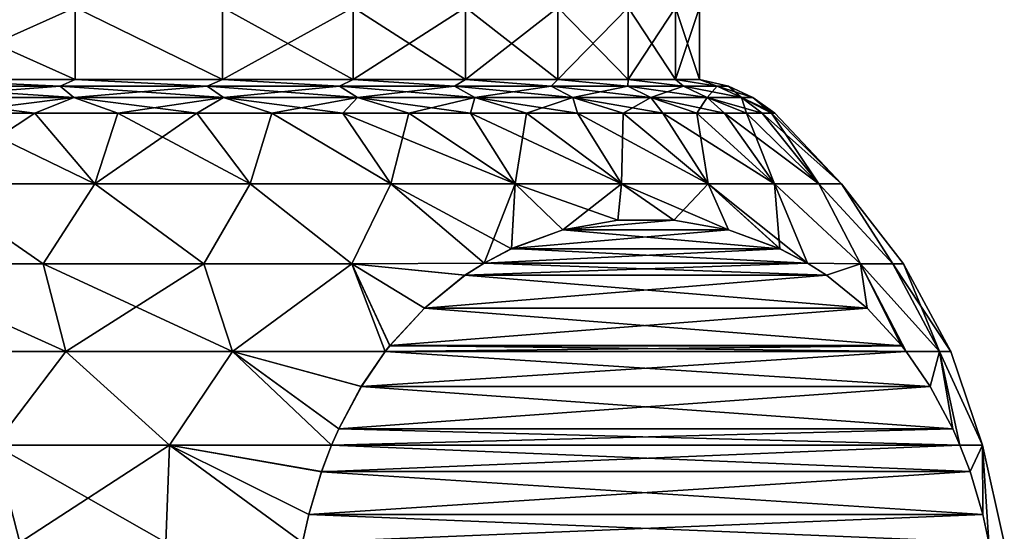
# Model space of a CAD drawing. Header units: metres. Extents: x -92 to 264, y -100 to 50.
# Tile 287 of 656: x 65.95 to 72.94, y 14.78 to 18.41. Entities that reach past the tile are written whole.
import ezdxf

# ---------------------------------------------------------------- set-up
doc = ezdxf.new("R2010")
doc.units = ezdxf.units.M
doc.layers.add('solid_21062050_01', color=7, linetype='CONTINUOUS')

msp = doc.modelspace()

# ---------------------------------------------------------------- linework, layer by layer
at = {"layer": 'solid_21062050_01'}
for points in [[(65.200417, 17.988836, -9.459522), (65.200386, 18.5, -9.459537), (66.345016, 18.5, -8.733138)], [(66.345001, 17.988836, 8.733146), (66.345016, 18.5, 8.733138), (65.200386, 18.5, 9.459537)], [(65.200417, 17.988836, 9.459522), (66.345001, 17.988836, 8.733146), (65.200386, 18.5, 9.459537)], [(66.345001, 17.988836, -8.733146), (65.200417, 17.988836, -9.459522), (66.345016, 18.5, -8.733138)], [(67.389526, 17.988836, -7.869043), (66.345001, 17.988836, -8.733146), (66.345016, 18.5, -8.733138)], [(66.345001, 17.988836, 8.733146), (67.389526, 17.988836, 7.869043), (66.345016, 18.5, 8.733138)], [(67.389526, 17.988836, -7.869043), (66.345016, 18.5, -8.733138), (67.389618, 18.5, -7.86892)], [(67.389526, 17.988836, 7.869043), (67.389618, 18.5, 7.86892), (66.345016, 18.5, 8.733138)], [(67.389526, 17.988836, -7.869043), (67.389618, 18.5, -7.86892), (68.317345, 18.5, -6.881029)], [(68.317505, 17.988836, -6.88084), (67.389526, 17.988836, -7.869043), (68.317345, 18.5, -6.881029)], [(67.389526, 17.988836, 7.869043), (68.317505, 17.988836, 6.88084), (67.389618, 18.5, 7.86892)], [(68.317505, 17.988836, 6.88084), (68.317345, 18.5, 6.881029), (67.389618, 18.5, 7.86892)], [(68.317505, 17.988836, -6.88084), (68.317345, 18.5, -6.881029), (69.114334, 18.5, -5.784099)], [(69.114319, 17.988836, 5.784122), (69.114334, 18.5, 5.784099), (68.317345, 18.5, 6.881029)], [(68.317505, 17.988836, 6.88084), (69.114319, 17.988836, 5.784122), (68.317345, 18.5, 6.881029)], [(69.114319, 17.988836, -5.784122), (68.317505, 17.988836, -6.88084), (69.114334, 18.5, -5.784099)], [(69.114319, 17.988836, -5.784122), (69.114334, 18.5, -5.784099), (69.767487, 18.5, -4.59599)], [(69.767395, 17.988836, -4.596186), (69.114319, 17.988836, -5.784122), (69.767487, 18.5, -4.59599)], [(69.114319, 17.988836, 5.784122), (69.767395, 17.988836, 4.596186), (69.114334, 18.5, 5.784099)], [(69.767395, 17.988836, 4.596186), (69.767487, 18.5, 4.59599), (69.114334, 18.5, 5.784099)], [(69.767395, 17.988836, -4.596186), (69.767487, 18.5, -4.59599), (70.26638, 18.5, -3.335841)], [(70.266426, 17.988836, -3.335765), (69.767395, 17.988836, -4.596186), (70.26638, 18.5, -3.335841)], [(69.767395, 17.988836, 4.596186), (70.266426, 17.988836, 3.335765), (69.767487, 18.5, 4.59599)], [(70.266426, 17.988836, 3.335765), (70.26638, 18.5, 3.335841), (69.767487, 18.5, 4.59599)], [(70.266426, 17.988836, -3.335765), (70.26638, 18.5, -3.335841), (70.603569, 18.5, -2.022667)], [(70.603554, 17.988836, 2.022737), (70.603569, 18.5, 2.022667), (70.26638, 18.5, 3.335841)], [(70.266426, 17.988836, 3.335765), (70.603554, 17.988836, 2.022737), (70.26638, 18.5, 3.335841)], [(70.603554, 17.988836, -2.022737), (70.266426, 17.988836, -3.335765), (70.603569, 18.5, -2.022667)], [(70.603554, 17.988836, -2.022737), (70.603569, 18.5, -2.022667), (70.773453, 18.5, -0.677865)], [(70.77346, 17.988836, -0.677809), (70.603554, 17.988836, -2.022737), (70.773453, 18.5, -0.677865)], [(70.603554, 17.988836, 2.022737), (70.77346, 17.988836, 0.677809), (70.603569, 18.5, 2.022667)], [(70.77346, 17.988836, 0.677809), (70.773453, 18.5, 0.677865), (70.603569, 18.5, 2.022667)], [(70.77346, 17.988836, -0.677809), (70.773453, 18.5, -0.677865), (70.773453, 18.5, 0.677865)], [(70.77346, 17.988836, 0.677809), (70.77346, 17.988836, -0.677809), (70.773453, 18.5, 0.677865)], [(66.237152, 17.94261, -9.036072), (65.102493, 17.94261, -9.721993), (65.200417, 17.988836, -9.459522)], [(65.102493, 17.94261, 9.721993), (66.237152, 17.94261, 9.036072), (65.200417, 17.988836, 9.459522)], [(66.237152, 17.94261, -9.036072), (65.200417, 17.988836, -9.459522), (66.345001, 17.988836, -8.733146)], [(66.237152, 17.94261, 9.036072), (66.345001, 17.988836, 8.733146), (65.200417, 17.988836, 9.459522)], [(67.280853, 17.94261, -8.218383), (66.237152, 17.94261, -9.036072), (66.345001, 17.988836, -8.733146)], [(66.237152, 17.94261, 9.036072), (67.280853, 17.94261, 8.218383), (66.345001, 17.988836, 8.733146)], [(67.280853, 17.94261, -8.218383), (66.345001, 17.988836, -8.733146), (67.389526, 17.988836, -7.869043)], [(67.280853, 17.94261, 8.218383), (67.389526, 17.988836, 7.869043), (66.345001, 17.988836, 8.733146)], [(68.218384, 17.94261, -7.280852), (67.280853, 17.94261, -8.218383), (67.389526, 17.988836, -7.869043)], [(67.280853, 17.94261, 8.218383), (68.218384, 17.94261, 7.280852), (67.389526, 17.988836, 7.869043)], [(68.218384, 17.94261, -7.280852), (67.389526, 17.988836, -7.869043), (68.317505, 17.988836, -6.88084)], [(68.218384, 17.94261, 7.280852), (68.317505, 17.988836, 6.88084), (67.389526, 17.988836, 7.869043)], [(69.036072, 17.94261, -6.23715), (68.218384, 17.94261, -7.280852), (68.317505, 17.988836, -6.88084)], [(68.218384, 17.94261, 7.280852), (69.036072, 17.94261, 6.23715), (68.317505, 17.988836, 6.88084)], [(69.036072, 17.94261, -6.23715), (68.317505, 17.988836, -6.88084), (69.114319, 17.988836, -5.784122)], [(69.036072, 17.94261, 6.23715), (69.114319, 17.988836, 5.784122), (68.317505, 17.988836, 6.88084)], [(69.721992, 17.94261, -5.102496), (69.036072, 17.94261, -6.23715), (69.114319, 17.988836, -5.784122)], [(69.036072, 17.94261, 6.23715), (69.721992, 17.94261, 5.102496), (69.114319, 17.988836, 5.784122)], [(69.721992, 17.94261, -5.102496), (69.114319, 17.988836, -5.784122), (69.767395, 17.988836, -4.596186)], [(69.721992, 17.94261, 5.102496), (69.767395, 17.988836, 4.596186), (69.114319, 17.988836, 5.784122)], [(70.266144, 17.94261, -3.893436), (69.721992, 17.94261, -5.102496), (69.767395, 17.988836, -4.596186)], [(69.721992, 17.94261, 5.102496), (70.266144, 17.94261, 3.893436), (69.767395, 17.988836, 4.596186)], [(70.266144, 17.94261, -3.893436), (69.767395, 17.988836, -4.596186), (70.266426, 17.988836, -3.335765)], [(70.266144, 17.94261, 3.893436), (70.266426, 17.988836, 3.335765), (69.767395, 17.988836, 4.596186)], [(70.660599, 17.94261, -2.627601), (70.266144, 17.94261, -3.893436), (70.266426, 17.988836, -3.335765)], [(70.266144, 17.94261, 3.893436), (70.660599, 17.94261, 2.627601), (70.266426, 17.988836, 3.335765)], [(70.660599, 17.94261, -2.627601), (70.266426, 17.988836, -3.335765), (70.603554, 17.988836, -2.022737)], [(70.660599, 17.94261, 2.627601), (70.603554, 17.988836, 2.022737), (70.266426, 17.988836, 3.335765)], [(70.89959, 17.94261, -1.32345), (70.603554, 17.988836, -2.022737), (70.77346, 17.988836, -0.677809)], [(70.89959, 17.94261, -1.32345), (70.660599, 17.94261, -2.627601), (70.603554, 17.988836, -2.022737)], [(70.89959, 17.94261, 1.32345), (70.77346, 17.988836, 0.677809), (70.603554, 17.988836, 2.022737)], [(70.660599, 17.94261, 2.627601), (70.89959, 17.94261, 1.32345), (70.603554, 17.988836, 2.022737)], [(70.979645, 17.94261), (70.77346, 17.988836, -0.677809), (70.77346, 17.988836, 0.677809)], [(70.979645, 17.94261), (70.89959, 17.94261, -1.32345), (70.77346, 17.988836, -0.677809)], [(70.89959, 17.94261, 1.32345), (70.979645, 17.94261), (70.77346, 17.988836, 0.677809)], [(65.18293, 17.861958, -9.875254), (65.102493, 17.94261, -9.721993), (66.237152, 17.94261, -9.036072)], [(66.335472, 17.861958, 9.178519), (66.237152, 17.94261, 9.036072), (65.102493, 17.94261, 9.721993)], [(66.335472, 17.861958, 9.178519), (65.102493, 17.94261, 9.721993), (65.18293, 17.861958, 9.875254)], [(65.18293, 17.861958, -9.875254), (66.237152, 17.94261, -9.036072), (66.335472, 17.861958, -9.178519)], [(66.335472, 17.861958, -9.178519), (66.237152, 17.94261, -9.036072), (67.280853, 17.94261, -8.218383)], [(67.39563, 17.861958, 8.34794), (67.280853, 17.94261, 8.218383), (66.237152, 17.94261, 9.036072)], [(67.39563, 17.861958, 8.34794), (66.237152, 17.94261, 9.036072), (66.335472, 17.861958, 9.178519)], [(66.335472, 17.861958, -9.178519), (67.280853, 17.94261, -8.218383), (67.39563, 17.861958, -8.34794)], [(67.39563, 17.861958, -8.34794), (67.280853, 17.94261, -8.218383), (68.218384, 17.94261, -7.280852)], [(68.347939, 17.861958, 7.395629), (68.218384, 17.94261, 7.280852), (67.280853, 17.94261, 8.218383)], [(68.347939, 17.861958, 7.395629), (67.280853, 17.94261, 8.218383), (67.39563, 17.861958, 8.34794)], [(67.39563, 17.861958, -8.34794), (68.218384, 17.94261, -7.280852), (68.347939, 17.861958, -7.395629)], [(68.347939, 17.861958, -7.395629), (68.218384, 17.94261, -7.280852), (69.036072, 17.94261, -6.23715)], [(69.17852, 17.861958, 6.335474), (69.036072, 17.94261, 6.23715), (68.218384, 17.94261, 7.280852)], [(69.17852, 17.861958, 6.335474), (68.218384, 17.94261, 7.280852), (68.347939, 17.861958, 7.395629)], [(68.347939, 17.861958, -7.395629), (69.036072, 17.94261, -6.23715), (69.17852, 17.861958, -6.335474)], [(69.17852, 17.861958, -6.335474), (69.036072, 17.94261, -6.23715), (69.721992, 17.94261, -5.102496)], [(69.875252, 17.861958, 5.182933), (69.721992, 17.94261, 5.102496), (69.036072, 17.94261, 6.23715)], [(69.875252, 17.861958, 5.182933), (69.036072, 17.94261, 6.23715), (69.17852, 17.861958, 6.335474)], [(69.17852, 17.861958, -6.335474), (69.721992, 17.94261, -5.102496), (69.875252, 17.861958, -5.182933)], [(69.875252, 17.861958, -5.182933), (69.721992, 17.94261, -5.102496), (70.266144, 17.94261, -3.893436)], [(70.427986, 17.861958, 3.954813), (70.266144, 17.94261, 3.893436), (69.721992, 17.94261, 5.102496)], [(70.427986, 17.861958, 3.954813), (69.721992, 17.94261, 5.102496), (69.875252, 17.861958, 5.182933)], [(69.875252, 17.861958, -5.182933), (70.266144, 17.94261, -3.893436), (70.427986, 17.861958, -3.954813)], [(70.427986, 17.861958, -3.954813), (70.266144, 17.94261, -3.893436), (70.660599, 17.94261, -2.627601)], [(70.828651, 17.861958, 2.669024), (70.660599, 17.94261, 2.627601), (70.266144, 17.94261, 3.893436)], [(70.828651, 17.861958, 2.669024), (70.266144, 17.94261, 3.893436), (70.427986, 17.861958, 3.954813)], [(70.427986, 17.861958, -3.954813), (70.660599, 17.94261, -2.627601), (70.828651, 17.861958, -2.669024)], [(70.828651, 17.861958, -2.669024), (70.660599, 17.94261, -2.627601), (70.89959, 17.94261, -1.32345)], [(71.071419, 17.861958, 1.344313), (70.89959, 17.94261, 1.32345), (70.660599, 17.94261, 2.627601)], [(71.071419, 17.861958, 1.344313), (70.660599, 17.94261, 2.627601), (70.828651, 17.861958, 2.669024)], [(70.828651, 17.861958, -2.669024), (70.89959, 17.94261, -1.32345), (71.071419, 17.861958, -1.344313)], [(71.071419, 17.861958, -1.344313), (70.89959, 17.94261, -1.32345), (70.979645, 17.94261)], [(71.152733, 17.861958), (70.979645, 17.94261), (70.89959, 17.94261, 1.32345)], [(71.152733, 17.861958), (70.89959, 17.94261, 1.32345), (71.071419, 17.861958, 1.344313)], [(71.071419, 17.861958, -1.344313), (70.979645, 17.94261), (71.152733, 17.861958)], [(65.18293, 17.861958, 9.875254), (65.447273, 17.75, 9.908567), (66.058693, 17.75, 9.546978)], [(66.335472, 17.861958, 9.178519), (65.18293, 17.861958, 9.875254), (66.058693, 17.75, 9.546978)], [(65.18293, 17.861958, -9.875254), (66.335472, 17.861958, -9.178519), (65.447273, 17.75, -9.908567)], [(66.335472, 17.861958, -9.178519), (66.058693, 17.75, -9.546978), (65.447273, 17.75, -9.908567)], [(66.335472, 17.861958, 9.178519), (66.058693, 17.75, 9.546978), (66.646194, 17.75, 9.147709)], [(66.335472, 17.861958, -9.178519), (66.646194, 17.75, -9.147709), (66.058693, 17.75, -9.546978)], [(66.335472, 17.861958, 9.178519), (66.646194, 17.75, 9.147709), (67.207474, 17.75, 8.712337)], [(67.39563, 17.861958, 8.34794), (66.335472, 17.861958, 9.178519), (67.207474, 17.75, 8.712337)], [(66.335472, 17.861958, -9.178519), (67.39563, 17.861958, -8.34794), (66.646194, 17.75, -9.147709)], [(67.39563, 17.861958, -8.34794), (67.207474, 17.75, -8.712337), (66.646194, 17.75, -9.147709)], [(67.39563, 17.861958, 8.34794), (67.207474, 17.75, 8.712337), (67.740311, 17.75, 8.242581)], [(67.39563, 17.861958, -8.34794), (67.740311, 17.75, -8.242581), (67.207474, 17.75, -8.712337)], [(67.39563, 17.861958, 8.34794), (67.740311, 17.75, 8.242581), (68.242592, 17.75, 7.740296)], [(68.347939, 17.861958, 7.395629), (67.39563, 17.861958, 8.34794), (68.242592, 17.75, 7.740296)], [(67.39563, 17.861958, -8.34794), (68.347939, 17.861958, -7.395629), (67.740311, 17.75, -8.242581)], [(68.347939, 17.861958, -7.395629), (68.242592, 17.75, -7.740296), (67.740311, 17.75, -8.242581)], [(68.347939, 17.861958, 7.395629), (68.242592, 17.75, 7.740296), (68.712349, 17.75, 7.207465)], [(68.347939, 17.861958, -7.395629), (68.712349, 17.75, -7.207465), (68.242592, 17.75, -7.740296)], [(68.347939, 17.861958, 7.395629), (68.712349, 17.75, 7.207465), (69.147713, 17.75, 6.646191)], [(69.17852, 17.861958, 6.335474), (68.347939, 17.861958, 7.395629), (69.147713, 17.75, 6.646191)], [(68.347939, 17.861958, -7.395629), (69.17852, 17.861958, -6.335474), (68.712349, 17.75, -7.207465)], [(69.17852, 17.861958, -6.335474), (69.147713, 17.75, -6.646191), (68.712349, 17.75, -7.207465)], [(69.17852, 17.861958, 6.335474), (69.147713, 17.75, 6.646191), (69.546982, 17.75, 6.058689)], [(69.17852, 17.861958, -6.335474), (69.546982, 17.75, -6.058689), (69.147713, 17.75, -6.646191)], [(69.17852, 17.861958, 6.335474), (69.546982, 17.75, 6.058689), (69.908569, 17.75, 5.447276)], [(69.875252, 17.861958, 5.182933), (69.17852, 17.861958, 6.335474), (69.908569, 17.75, 5.447276)], [(69.17852, 17.861958, -6.335474), (69.875252, 17.861958, -5.182933), (69.546982, 17.75, -6.058689)], [(69.875252, 17.861958, -5.182933), (69.908569, 17.75, -5.447276), (69.546982, 17.75, -6.058689)], [(69.875252, 17.861958, 5.182933), (69.908569, 17.75, 5.447276), (70.231049, 17.75, 4.814364)], [(69.875252, 17.861958, 5.182933), (70.231049, 17.75, 4.814364), (70.513161, 17.75, 4.162451)], [(70.427986, 17.861958, 3.954813), (69.875252, 17.861958, 5.182933), (70.513161, 17.75, 4.162451)], [(69.875252, 17.861958, -5.182933), (70.231049, 17.75, -4.814364), (69.908569, 17.75, -5.447276)], [(69.875252, 17.861958, -5.182933), (70.427986, 17.861958, -3.954813), (70.231049, 17.75, -4.814364)], [(70.427986, 17.861958, -3.954813), (70.513161, 17.75, -4.162451), (70.231049, 17.75, -4.814364)], [(70.427986, 17.861958, 3.954813), (70.513161, 17.75, 4.162451), (70.753777, 17.75, 3.494111)], [(70.427986, 17.861958, 3.954813), (70.753777, 17.75, 3.494111), (70.95195, 17.75, 2.811981)], [(70.828651, 17.861958, 2.669024), (70.427986, 17.861958, 3.954813), (70.95195, 17.75, 2.811981)], [(70.427986, 17.861958, -3.954813), (70.753777, 17.75, -3.494111), (70.513161, 17.75, -4.162451)], [(70.427986, 17.861958, -3.954813), (70.828651, 17.861958, -2.669024), (70.753777, 17.75, -3.494111)], [(70.828651, 17.861958, -2.669024), (70.95195, 17.75, -2.811981), (70.753777, 17.75, -3.494111)], [(70.828651, 17.861958, 2.669024), (70.95195, 17.75, 2.811981), (71.106911, 17.75, 2.118754)], [(70.828651, 17.861958, 2.669024), (71.106911, 17.75, 2.118754), (71.218025, 17.75, 1.417165)], [(71.071419, 17.861958, 1.344313), (70.828651, 17.861958, 2.669024), (71.218025, 17.75, 1.417165)], [(70.828651, 17.861958, -2.669024), (71.106911, 17.75, -2.118754), (70.95195, 17.75, -2.811981)], [(70.828651, 17.861958, -2.669024), (71.071419, 17.861958, -1.344313), (71.106911, 17.75, -2.118754)], [(71.071419, 17.861958, 1.344313), (71.218025, 17.75, 1.417165), (71.284874, 17.75, 0.709983)], [(71.071419, 17.861958, 1.344313), (71.284874, 17.75, 0.709983), (71.30719, 17.75, 0)], [(71.152733, 17.861958), (71.071419, 17.861958, 1.344313), (71.30719, 17.75, 0)], [(71.071419, 17.861958, -1.344313), (71.284874, 17.75, -0.709983), (71.218025, 17.75, -1.417165)], [(71.071419, 17.861958, -1.344313), (71.152733, 17.861958), (71.284874, 17.75, -0.709983)], [(71.071419, 17.861958, -1.344313), (71.218025, 17.75, -1.417165), (71.106911, 17.75, -2.118754)], [(71.152733, 17.861958), (71.30719, 17.75, 0), (71.284874, 17.75, -0.709983)], [(65.447273, 17.75, 9.908567), (65.29612, 17.248857, 10.545444), (66.484566, 17.248857, 9.859298)], [(66.058693, 17.75, -9.546978), (66.484566, 17.248857, -9.859298), (65.29612, 17.248857, -10.545444)], [(65.447273, 17.75, -9.908567), (66.058693, 17.75, -9.546978), (65.29612, 17.248857, -10.545444)], [(66.058693, 17.75, 9.546978), (65.447273, 17.75, 9.908567), (66.484566, 17.248857, 9.859298)], [(66.646194, 17.75, 9.147709), (66.058693, 17.75, 9.546978), (66.484566, 17.248857, 9.859298)], [(66.058693, 17.75, -9.546978), (66.646194, 17.75, -9.147709), (66.484566, 17.248857, -9.859298)], [(66.646194, 17.75, 9.147709), (66.484566, 17.248857, 9.859298), (67.585312, 17.248857, 9.039821)], [(67.207474, 17.75, -8.712337), (67.585312, 17.248857, -9.039821), (66.484566, 17.248857, -9.859298)], [(66.646194, 17.75, -9.147709), (67.207474, 17.75, -8.712337), (66.484566, 17.248857, -9.859298)], [(67.207474, 17.75, 8.712337), (66.646194, 17.75, 9.147709), (67.585312, 17.248857, 9.039821)], [(67.740311, 17.75, 8.242581), (67.207474, 17.75, 8.712337), (67.585312, 17.248857, 9.039821)], [(67.207474, 17.75, -8.712337), (67.740311, 17.75, -8.242581), (67.585312, 17.248857, -9.039821)], [(67.740311, 17.75, 8.242581), (67.585312, 17.248857, 9.039821), (68.583481, 17.248857, 8.098096)], [(67.740311, 17.75, -8.242581), (68.583481, 17.248857, -8.098096), (67.585312, 17.248857, -9.039821)], [(68.242592, 17.75, 7.740296), (67.740311, 17.75, 8.242581), (68.583481, 17.248857, 8.098096)], [(67.740311, 17.75, -8.242581), (68.242592, 17.75, -7.740296), (68.583481, 17.248857, -8.098096)], [(68.242592, 17.75, 7.740296), (68.583481, 17.248857, 8.098096), (69.465576, 17.248857, 7.046858)], [(68.712349, 17.75, 7.207465), (68.242592, 17.75, 7.740296), (69.465576, 17.248857, 7.046858)], [(68.242592, 17.75, -7.740296), (68.712349, 17.75, -7.207465), (68.583481, 17.248857, -8.098096)], [(68.712349, 17.75, -7.207465), (69.465576, 17.248857, -7.046858), (68.583481, 17.248857, -8.098096)], [(69.147713, 17.75, 6.646191), (68.712349, 17.75, 7.207465), (69.465576, 17.248857, 7.046858)], [(68.712349, 17.75, -7.207465), (69.147713, 17.75, -6.646191), (69.465576, 17.248857, -7.046858)], [(69.147713, 17.75, 6.646191), (69.465576, 17.248857, 7.046858), (70.219658, 17.248857, 5.900324)], [(69.546982, 17.75, 6.058689), (69.147713, 17.75, 6.646191), (70.219658, 17.248857, 5.900324)], [(69.147713, 17.75, -6.646191), (69.546982, 17.75, -6.058689), (69.465576, 17.248857, -7.046858)], [(69.546982, 17.75, -6.058689), (70.219658, 17.248857, -5.900324), (69.465576, 17.248857, -7.046858)], [(69.908569, 17.75, 5.447276), (69.546982, 17.75, 6.058689), (70.219658, 17.248857, 5.900324)], [(69.546982, 17.75, -6.058689), (69.908569, 17.75, -5.447276), (70.219658, 17.248857, -5.900324)], [(69.908569, 17.75, 5.447276), (70.219658, 17.248857, 5.900324), (70.835548, 17.248857, 4.673998)], [(70.231049, 17.75, 4.814364), (69.908569, 17.75, 5.447276), (70.835548, 17.248857, 4.673998)], [(69.908569, 17.75, -5.447276), (70.231049, 17.75, -4.814364), (70.219658, 17.248857, -5.900324)], [(70.231049, 17.75, -4.814364), (70.835548, 17.248857, -4.673998), (70.219658, 17.248857, -5.900324)], [(70.513161, 17.75, 4.162451), (70.231049, 17.75, 4.814364), (70.835548, 17.248857, 4.673998)], [(70.231049, 17.75, -4.814364), (70.513161, 17.75, -4.162451), (70.835548, 17.248857, -4.673998)], [(70.513161, 17.75, 4.162451), (70.835548, 17.248857, 4.673998), (71.304893, 17.248857, 3.384464)], [(70.753777, 17.75, 3.494111), (70.513161, 17.75, 4.162451), (71.304893, 17.248857, 3.384464)], [(70.513161, 17.75, -4.162451), (70.753777, 17.75, -3.494111), (70.835548, 17.248857, -4.673998)], [(70.95195, 17.75, 2.811981), (70.753777, 17.75, 3.494111), (71.304893, 17.248857, 3.384464)], [(70.753777, 17.75, -3.494111), (71.304893, 17.248857, -3.384464), (70.835548, 17.248857, -4.673998)], [(70.753777, 17.75, -3.494111), (70.95195, 17.75, -2.811981), (71.304893, 17.248857, -3.384464)], [(70.95195, 17.75, 2.811981), (71.304893, 17.248857, 3.384464), (71.621368, 17.248857, 2.049161)], [(71.106911, 17.75, 2.118754), (70.95195, 17.75, 2.811981), (71.621368, 17.248857, 2.049161)], [(70.95195, 17.75, -2.811981), (71.106911, 17.75, -2.118754), (71.304893, 17.248857, -3.384464)], [(71.218025, 17.75, 1.417165), (71.106911, 17.75, 2.118754), (71.621368, 17.248857, 2.049161)], [(71.106911, 17.75, -2.118754), (71.621368, 17.248857, -2.049161), (71.304893, 17.248857, -3.384464)], [(71.106911, 17.75, -2.118754), (71.218025, 17.75, -1.417165), (71.621368, 17.248857, -2.049161)], [(71.218025, 17.75, 1.417165), (71.621368, 17.248857, 2.049161), (71.780685, 17.248857, 0.686147)], [(71.284874, 17.75, 0.709983), (71.218025, 17.75, 1.417165), (71.780685, 17.248857, 0.686147)], [(71.218025, 17.75, -1.417165), (71.284874, 17.75, -0.709983), (71.621368, 17.248857, -2.049161)], [(71.30719, 17.75, 0), (71.284874, 17.75, 0.709983), (71.780685, 17.248857, 0.686147)], [(71.284874, 17.75, -0.709983), (71.780685, 17.248857, -0.686147), (71.621368, 17.248857, -2.049161)], [(71.284874, 17.75, -0.709983), (71.30719, 17.75, 0), (71.780685, 17.248857, -0.686147)], [(71.30719, 17.75, 0), (71.780685, 17.248857, 0.686147), (71.780685, 17.248857, -0.686147)], [(64.898987, 16.68045, 11.19589), (66.116226, 16.68045, 10.580162), (65.29612, 17.248857, 10.545444)], [(66.116211, 16.68045, -10.58017), (64.898994, 16.68045, -11.195886), (65.29612, 17.248857, -10.545444)], [(66.116226, 16.68045, 10.580162), (66.484566, 17.248857, 9.859298), (65.29612, 17.248857, 10.545444)], [(66.116211, 16.68045, -10.58017), (65.29612, 17.248857, -10.545444), (66.484566, 17.248857, -9.859298)], [(67.257225, 16.68045, -9.832635), (66.116211, 16.68045, -10.58017), (66.484566, 17.248857, -9.859298)], [(66.116226, 16.68045, 10.580162), (67.257256, 16.68045, 9.83261), (66.484566, 17.248857, 9.859298)], [(67.257256, 16.68045, 9.83261), (67.585312, 17.248857, 9.039821), (66.484566, 17.248857, 9.859298)], [(67.257225, 16.68045, -9.832635), (66.484566, 17.248857, -9.859298), (67.585312, 17.248857, -9.039821)], [(68.307823, 16.68045, -8.962597), (67.257225, 16.68045, -9.832635), (67.585312, 17.248857, -9.039821)], [(67.257256, 16.68045, 9.83261), (68.307869, 16.68045, 8.96255), (67.585312, 17.248857, 9.039821)], [(68.307869, 16.68045, 8.96255), (68.583481, 17.248857, 8.098096), (67.585312, 17.248857, 9.039821)], [(68.307823, 16.68045, -8.962597), (67.585312, 17.248857, -9.039821), (68.583481, 17.248857, -8.098096)], [(69.245117, 16.68589, -7.986993), (68.307823, 16.68045, -8.962597), (68.583481, 17.248857, -8.098096)], [(68.307869, 16.68045, 8.96255), (69.245071, 16.685863, 7.987066), (68.583481, 17.248857, 8.098096)], [(69.439217, 16.788128, 7.650795), (69.465576, 17.248857, 7.046858), (68.583481, 17.248857, 8.098096)], [(69.245071, 16.685863, 7.987066), (69.439217, 16.788128, 7.650795), (68.583481, 17.248857, 8.098096)], [(69.245117, 16.68589, -7.986993), (68.583481, 17.248857, -8.098096), (69.465576, 17.248857, -7.046858)], [(69.440521, 16.788742, -7.648531), (69.245117, 16.68589, -7.986993), (69.465576, 17.248857, -7.046858)], [(69.439217, 16.788128, 7.650795), (69.804138, 16.921741, 7.018739), (69.465576, 17.248857, 7.046858)], [(69.805138, 16.922012, -7.017004), (69.440521, 16.788742, -7.648531), (69.465576, 17.248857, -7.046858)], [(70.193314, 16.991186, 6.344661), (70.219658, 17.248857, 5.900324), (69.465576, 17.248857, 7.046858)], [(69.804138, 16.921741, 7.018739), (70.193314, 16.991186, 6.344661), (69.465576, 17.248857, 7.046858)], [(69.805138, 16.922012, -7.017004), (69.465576, 17.248857, -7.046858), (70.219658, 17.248857, -5.900324)], [(70.193909, 16.991238, -6.343632), (69.805138, 16.922012, -7.017004), (70.219658, 17.248857, -5.900324)], [(70.193314, 16.991186, 6.344661), (70.591164, 16.991198, 5.655561), (70.219658, 17.248857, 5.900324)], [(70.591133, 16.991199, -5.655618), (70.193909, 16.991238, -6.343632), (70.219658, 17.248857, -5.900324)], [(70.98037, 16.921772, 4.981441), (70.835548, 17.248857, 4.673998), (70.219658, 17.248857, 5.900324)], [(70.591164, 16.991198, 5.655561), (70.98037, 16.921772, 4.981441), (70.219658, 17.248857, 5.900324)], [(70.591133, 16.991199, -5.655618), (70.219658, 17.248857, -5.900324), (70.835548, 17.248857, -4.673998)], [(70.97998, 16.921877, -4.982114), (70.591133, 16.991199, -5.655618), (70.835548, 17.248857, -4.673998)], [(71.539505, 16.685883, 4.012989), (71.304893, 17.248857, 3.384464), (70.835548, 17.248857, 4.673998)], [(71.3452, 16.788221, 4.349539), (71.539505, 16.685883, 4.012989), (70.835548, 17.248857, 4.673998)], [(70.98037, 16.921772, 4.981441), (71.3452, 16.788221, 4.349539), (70.835548, 17.248857, 4.673998)], [(71.344566, 16.788517, -4.350639), (70.835548, 17.248857, -4.673998), (71.304893, 17.248857, -3.384464)], [(71.344566, 16.788517, -4.350639), (70.97998, 16.921877, -4.982114), (70.835548, 17.248857, -4.673998)], [(71.916229, 16.68045, 2.711364), (71.621368, 17.248857, 2.049161), (71.304893, 17.248857, 3.384464)], [(71.539505, 16.685883, 4.012989), (71.916229, 16.68045, 2.711364), (71.304893, 17.248857, 3.384464)], [(71.916237, 16.68045, -2.711325), (71.304893, 17.248857, -3.384464), (71.621368, 17.248857, -2.049161)], [(71.539497, 16.685888, -4.013005), (71.344566, 16.788517, -4.350639), (71.304893, 17.248857, -3.384464)], [(71.916237, 16.68045, -2.711325), (71.539497, 16.685888, -4.013005), (71.304893, 17.248857, -3.384464)], [(72.144417, 16.68045, 1.364219), (71.780685, 17.248857, 0.686147), (71.621368, 17.248857, 2.049161)], [(71.916229, 16.68045, 2.711364), (72.144417, 16.68045, 1.364219), (71.621368, 17.248857, 2.049161)], [(72.144424, 16.68045, -1.364178), (71.621368, 17.248857, -2.049161), (71.780685, 17.248857, -0.686147)], [(72.144424, 16.68045, -1.364178), (71.916237, 16.68045, -2.711325), (71.621368, 17.248857, -2.049161)], [(72.220802, 16.68045, 0.00002), (71.780685, 17.248857, -0.686147), (71.780685, 17.248857, 0.686147)], [(72.144417, 16.68045, 1.364219), (72.220802, 16.68045, 0.00002), (71.780685, 17.248857, 0.686147)], [(72.220802, 16.68045, 0.00002), (72.144424, 16.68045, -1.364178), (71.780685, 17.248857, -0.686147)], [(69.804138, 16.921741, 7.018739), (70.98037, 16.921772, 4.981441), (70.591164, 16.991198, 5.655561)], [(69.804138, 16.921741, 7.018739), (70.591164, 16.991198, 5.655561), (70.193314, 16.991186, 6.344661)], [(70.591133, 16.991199, -5.655618), (69.805138, 16.922012, -7.017004), (70.193909, 16.991238, -6.343632)], [(70.97998, 16.921877, -4.982114), (69.805138, 16.922012, -7.017004), (70.591133, 16.991199, -5.655618)], [(69.439217, 16.788128, 7.650795), (71.3452, 16.788221, 4.349539), (69.804138, 16.921741, 7.018739)], [(70.97998, 16.921877, -4.982114), (69.440521, 16.788742, -7.648531), (69.805138, 16.922012, -7.017004)], [(71.344566, 16.788517, -4.350639), (69.440521, 16.788742, -7.648531), (70.97998, 16.921877, -4.982114)], [(69.804138, 16.921741, 7.018739), (71.3452, 16.788221, 4.349539), (70.98037, 16.921772, 4.981441)], [(69.245071, 16.685863, 7.987066), (71.539505, 16.685883, 4.012989), (71.3452, 16.788221, 4.349539)], [(69.245071, 16.685863, 7.987066), (71.3452, 16.788221, 4.349539), (69.439217, 16.788128, 7.650795)], [(71.539497, 16.685888, -4.013005), (69.245117, 16.68589, -7.986993), (69.440521, 16.788742, -7.648531)], [(71.539497, 16.685888, -4.013005), (69.440521, 16.788742, -7.648531), (71.344566, 16.788517, -4.350639)], [(66.277885, 16.058477, 10.874583), (66.116226, 16.68045, 10.580162), (64.898987, 16.68045, 11.19589)], [(65.01564, 16.058477, 11.511374), (66.277885, 16.058477, 10.874583), (64.898987, 16.68045, 11.19589)], [(66.277946, 16.058477, -10.874546), (64.898994, 16.68045, -11.195886), (66.116211, 16.68045, -10.58017)], [(65.015656, 16.058477, -11.511367), (64.898994, 16.68045, -11.195886), (66.277946, 16.058477, -10.874546)], [(66.277946, 16.058477, -10.874546), (66.116211, 16.68045, -10.58017), (67.257225, 16.68045, -9.832635)], [(67.460541, 16.058477, 10.099936), (67.257256, 16.68045, 9.83261), (66.116226, 16.68045, 10.580162)], [(66.277885, 16.058477, 10.874583), (67.460541, 16.058477, 10.099936), (66.116226, 16.68045, 10.580162)], [(66.277946, 16.058477, -10.874546), (67.257225, 16.68045, -9.832635), (67.460648, 16.058477, -10.099857)], [(67.460648, 16.058477, -10.099857), (67.257225, 16.68045, -9.832635), (68.307823, 16.68045, -8.962597)], [(67.460541, 16.058477, 10.099936), (68.307869, 16.68045, 8.96255), (67.257256, 16.68045, 9.83261)], [(67.460541, 16.058477, 10.099936), (68.544312, 16.059238, 9.200825), (68.307869, 16.68045, 8.96255)], [(67.460648, 16.058477, -10.099857), (68.307823, 16.68045, -8.962597), (68.544342, 16.059288, -9.200764)], [(69.111137, 16.600456, -8.21905), (68.307823, 16.68045, -8.962597), (69.245117, 16.68589, -7.986993)], [(68.577309, 16.101196, -9.14366), (68.544342, 16.059288, -9.200764), (68.307823, 16.68045, -8.962597)], [(68.822723, 16.367701, -8.718589), (68.577309, 16.101196, -9.14366), (68.307823, 16.68045, -8.962597)], [(69.111137, 16.600456, -8.21905), (68.822723, 16.367701, -8.718589), (68.307823, 16.68045, -8.962597)], [(69.109772, 16.599525, 8.221414), (69.245071, 16.685863, 7.987066), (68.307869, 16.68045, 8.96255)], [(68.821495, 16.366537, 8.720728), (69.109772, 16.599525, 8.221414), (68.307869, 16.68045, 8.96255)], [(68.576157, 16.099745, 9.145663), (68.821495, 16.366537, 8.720728), (68.307869, 16.68045, 8.96255)], [(68.544312, 16.059238, 9.200825), (68.576157, 16.099745, 9.145663), (68.307869, 16.68045, 8.96255)], [(69.109772, 16.599525, 8.221414), (71.539505, 16.685883, 4.012989), (69.245071, 16.685863, 7.987066)], [(71.674622, 16.599669, 3.778956), (71.539505, 16.685883, 4.012989), (69.109772, 16.599525, 8.221414)], [(71.673981, 16.600109, -3.780067), (69.111137, 16.600456, -8.21905), (69.245117, 16.68589, -7.986993)], [(71.673981, 16.600109, -3.780067), (69.245117, 16.68589, -7.986993), (71.539497, 16.685888, -4.013005)], [(71.673981, 16.600109, -3.780067), (71.539497, 16.685888, -4.013005), (71.916237, 16.68045, -2.711325)], [(71.674622, 16.599669, 3.778956), (71.916229, 16.68045, 2.711364), (71.539505, 16.685883, 4.012989)], [(71.962395, 16.367218, -3.280527), (71.673981, 16.600109, -3.780067), (71.916237, 16.68045, -2.711325)], [(71.674622, 16.599669, 3.778956), (71.962921, 16.366722, 3.279615), (71.916229, 16.68045, 2.711364)], [(72.477043, 16.058477, 1.411301), (72.144417, 16.68045, 1.364219), (71.916229, 16.68045, 2.711364)], [(72.477043, 16.058477, 1.411301), (71.916229, 16.68045, 2.711364), (72.24028, 16.059265, 2.799211)], [(72.208107, 16.100187, 2.854944), (72.24028, 16.059265, 2.799211), (71.916229, 16.68045, 2.711364)], [(71.962921, 16.366722, 3.279615), (72.208107, 16.100187, 2.854944), (71.916229, 16.68045, 2.711364)], [(72.477036, 16.058477, -1.411364), (71.916237, 16.68045, -2.711325), (72.144424, 16.68045, -1.364178)], [(72.24028, 16.059273, -2.799218), (71.916237, 16.68045, -2.711325), (72.477036, 16.058477, -1.411364)], [(72.207741, 16.100637, -2.855567), (71.916237, 16.68045, -2.711325), (72.24028, 16.059273, -2.799218)], [(71.962395, 16.367218, -3.280527), (71.916237, 16.68045, -2.711325), (72.207741, 16.100637, -2.855567)], [(72.55661, 16.058477, -0.000031), (72.220802, 16.68045, 0.00002), (72.144417, 16.68045, 1.364219)], [(72.55661, 16.058477, -0.000031), (72.144417, 16.68045, 1.364219), (72.477043, 16.058477, 1.411301)], [(72.477036, 16.058477, -1.411364), (72.144424, 16.68045, -1.364178), (72.220802, 16.68045, 0.00002)], [(72.477036, 16.058477, -1.411364), (72.220802, 16.68045, 0.00002), (72.55661, 16.058477, -0.000031)], [(71.962921, 16.366722, 3.279615), (69.109772, 16.599525, 8.221414), (68.821495, 16.366537, 8.720728)], [(71.673981, 16.600109, -3.780067), (68.822723, 16.367701, -8.718589), (69.111137, 16.600456, -8.21905)], [(71.962395, 16.367218, -3.280527), (68.822723, 16.367701, -8.718589), (71.673981, 16.600109, -3.780067)], [(71.674622, 16.599669, 3.778956), (69.109772, 16.599525, 8.221414), (71.962921, 16.366722, 3.279615)], [(72.208107, 16.100187, 2.854944), (68.821495, 16.366537, 8.720728), (68.576157, 16.099745, 9.145663)], [(71.962395, 16.367218, -3.280527), (68.577309, 16.101196, -9.14366), (68.822723, 16.367701, -8.718589)], [(71.962395, 16.367218, -3.280527), (72.207741, 16.100637, -2.855567), (68.577309, 16.101196, -9.14366)], [(71.962921, 16.366722, 3.279615), (68.821495, 16.366537, 8.720728), (72.208107, 16.100187, 2.854944)], [(72.208107, 16.100187, 2.854944), (68.576157, 16.099745, 9.145663), (68.544312, 16.059238, 9.200825)], [(72.208107, 16.100187, 2.854944), (68.544312, 16.059238, 9.200825), (72.24028, 16.059265, 2.799211)], [(72.24028, 16.059273, -2.799218), (68.544342, 16.059288, -9.200764), (68.577309, 16.101196, -9.14366)], [(72.207741, 16.100637, -2.855567), (72.24028, 16.059273, -2.799218), (68.577309, 16.101196, -9.14366)], [(65.770462, 15.395366, 11.427), (66.277885, 16.058477, 10.874583), (65.01564, 16.058477, 11.511374)], [(65.015656, 16.058477, -11.511367), (66.277946, 16.058477, -10.874546), (65.770485, 15.395366, -11.426988)], [(65.770462, 15.395366, 11.427), (67.013908, 15.395366, 10.708856), (66.277885, 16.058477, 10.874583)], [(66.277946, 16.058477, -10.874546), (67.013939, 15.395366, -10.708838), (65.770485, 15.395366, -11.426988)], [(67.013908, 15.395366, 10.708856), (67.460541, 16.058477, 10.099936), (66.277885, 16.058477, 10.874583)], [(66.277946, 16.058477, -10.874546), (67.460648, 16.058477, -10.099857), (67.013939, 15.395366, -10.708838)], [(67.013908, 15.395366, 10.708856), (68.163063, 15.39483, 9.861155), (67.460541, 16.058477, 10.099936)], [(67.460648, 16.058477, -10.099857), (68.163071, 15.394852, -9.861141), (67.013939, 15.395366, -10.708838)], [(68.374046, 15.810535, 9.495724), (68.544312, 16.059238, 9.200825), (67.460541, 16.058477, 10.099936)], [(68.213737, 15.510169, 9.773393), (68.374046, 15.810535, 9.495724), (67.460541, 16.058477, 10.099936)], [(68.163063, 15.39483, 9.861155), (68.213737, 15.510169, 9.773393), (67.460541, 16.058477, 10.099936)], [(67.460648, 16.058477, -10.099857), (68.544342, 16.059288, -9.200764), (68.374886, 15.811914, -9.494267)], [(67.460648, 16.058477, -10.099857), (68.214249, 15.511277, -9.772505), (68.163071, 15.394852, -9.861141)], [(67.460648, 16.058477, -10.099857), (68.374886, 15.811914, -9.494267), (68.214249, 15.511277, -9.772505)], [(72.24028, 16.059265, 2.799211), (68.544312, 16.059238, 9.200825), (68.374046, 15.810535, 9.495724)], [(72.24028, 16.059265, 2.799211), (68.374046, 15.810535, 9.495724), (72.410263, 15.811022, 2.50479)], [(72.410042, 15.811393, -2.505181), (68.374886, 15.811914, -9.494267), (68.544342, 16.059288, -9.200764)], [(72.410042, 15.811393, -2.505181), (68.544342, 16.059288, -9.200764), (72.24028, 16.059273, -2.799218)], [(72.410042, 15.811393, -2.505181), (72.24028, 16.059273, -2.799218), (72.477036, 16.058477, -1.411364)], [(72.477043, 16.058477, 1.411301), (72.24028, 16.059265, 2.799211), (72.410263, 15.811022, 2.50479)], [(72.410042, 15.811393, -2.505181), (72.477036, 16.058477, -1.411364), (72.570526, 15.510923, -2.227213)], [(72.477043, 16.058477, 1.411301), (72.410263, 15.811022, 2.50479), (72.570663, 15.510616, 2.226966)], [(72.477036, 16.058477, -1.411364), (72.781166, 15.395366, -0.718589), (72.621536, 15.394849, -2.138858)], [(72.477036, 16.058477, -1.411364), (72.55661, 16.058477, -0.000031), (72.781166, 15.395366, -0.718589)], [(72.477036, 16.058477, -1.411364), (72.621536, 15.394849, -2.138858), (72.570526, 15.510923, -2.227213)], [(72.477043, 16.058477, 1.411301), (72.621536, 15.394851, 2.13886), (72.781166, 15.395366, 0.718579)], [(72.477043, 16.058477, 1.411301), (72.570663, 15.510616, 2.226966), (72.621536, 15.394851, 2.13886)], [(72.55661, 16.058477, -0.000031), (72.477043, 16.058477, 1.411301), (72.781166, 15.395366, 0.718579)], [(72.55661, 16.058477, -0.000031), (72.781166, 15.395366, 0.718579), (72.781166, 15.395366, -0.718589)], [(72.570663, 15.510616, 2.226966), (68.374046, 15.810535, 9.495724), (68.213737, 15.510169, 9.773393)], [(72.410042, 15.811393, -2.505181), (68.214249, 15.511277, -9.772505), (68.374886, 15.811914, -9.494267)], [(72.410042, 15.811393, -2.505181), (72.570526, 15.510923, -2.227213), (68.214249, 15.511277, -9.772505)], [(72.410263, 15.811022, 2.50479), (68.374046, 15.810535, 9.495724), (72.570663, 15.510616, 2.226966)], [(72.570663, 15.510616, 2.226966), (68.213737, 15.510169, 9.773393), (68.163063, 15.39483, 9.861155)], [(72.570663, 15.510616, 2.226966), (68.163063, 15.39483, 9.861155), (72.621536, 15.394851, 2.13886)], [(72.621536, 15.394849, -2.138858), (68.163071, 15.394852, -9.861141), (68.214249, 15.511277, -9.772505)], [(72.570526, 15.510923, -2.227213), (72.621536, 15.394849, -2.138858), (68.214249, 15.511277, -9.772505)], [(65.770485, 15.395366, -11.426988), (65.950294, 14.704368, -11.502176), (64.86908, 14.703994, -12)], [(66.986038, 14.704368, 10.904189), (67.013908, 15.395366, 10.708856), (65.770462, 15.395366, 11.427)], [(65.950287, 14.704368, 11.502179), (66.986038, 14.704368, 10.904189), (65.770462, 15.395366, 11.427)], [(65.770485, 15.395366, -11.426988), (67.013939, 15.395366, -10.708838), (65.950294, 14.704368, -11.502176)], [(67.013939, 15.395366, -10.708838), (66.986038, 14.704368, -10.904187), (65.950294, 14.704368, -11.502176)], [(66.986038, 14.704368, 10.904189), (67.957748, 14.703945, 10.216776), (67.013908, 15.395366, 10.708856)], [(67.013939, 15.395366, -10.708838), (67.957756, 14.703979, -10.216763), (66.986038, 14.704368, -10.904187)], [(68.091064, 15.206284, 9.985863), (68.163063, 15.39483, 9.861155), (67.013908, 15.395366, 10.708856)], [(68.001129, 14.902696, 10.141644), (68.091064, 15.206284, 9.985863), (67.013908, 15.395366, 10.708856)], [(67.957748, 14.703945, 10.216776), (68.001129, 14.902696, 10.141644), (67.013908, 15.395366, 10.708856)], [(67.013939, 15.395366, -10.708838), (68.001305, 14.903409, -10.14134), (67.957756, 14.703979, -10.216763)], [(67.013939, 15.395366, -10.708838), (68.0914, 15.207244, -9.985282), (68.001305, 14.903409, -10.14134)], [(67.013939, 15.395366, -10.708838), (68.163071, 15.394852, -9.861141), (68.0914, 15.207244, -9.985282)], [(72.621536, 15.394851, 2.13886), (68.163063, 15.39483, 9.861155), (68.091064, 15.206284, 9.985863)], [(72.621536, 15.394851, 2.13886), (68.091064, 15.206284, 9.985863), (72.693405, 15.20668, 2.014379)], [(72.693314, 15.206945, -2.014538), (68.0914, 15.207244, -9.985282), (68.163071, 15.394852, -9.861141)], [(72.693314, 15.206945, -2.014538), (68.163071, 15.394852, -9.861141), (72.621536, 15.394849, -2.138858)], [(72.781166, 15.395366, 0.718579), (72.621536, 15.394851, 2.13886), (72.693405, 15.20668, 2.014379)], [(72.693314, 15.206945, -2.014538), (72.621536, 15.394849, -2.138858), (72.781166, 15.395366, -0.718589)], [(72.693314, 15.206945, -2.014538), (72.781166, 15.395366, -0.718589), (72.783363, 14.903192, -1.858568)], [(72.781166, 15.395366, 0.718579), (72.693405, 15.20668, 2.014379), (72.783417, 14.902976, 1.858475)], [(72.781166, 15.395366, 0.718579), (72.826859, 14.703964, 1.783232), (72.936325, 14.704368, 0.597992)], [(72.781166, 15.395366, 0.718579), (72.783417, 14.902976, 1.858475), (72.826859, 14.703964, 1.783232)], [(72.781166, 15.395366, 0.718579), (72.936325, 14.704368, 0.597992), (72.936325, 14.704368, -0.597989)], [(72.781166, 15.395366, -0.718589), (72.936325, 14.704368, -0.597989), (72.826859, 14.703962, -1.783231)], [(72.781166, 15.395366, -0.718589), (72.781166, 15.395366, 0.718579), (72.936325, 14.704368, -0.597989)], [(72.781166, 15.395366, -0.718589), (72.826859, 14.703962, -1.783231), (72.783363, 14.903192, -1.858568)], [(72.783417, 14.902976, 1.858475), (68.091064, 15.206284, 9.985863), (68.001129, 14.902696, 10.141644)], [(72.693314, 15.206945, -2.014538), (68.001305, 14.903409, -10.14134), (68.0914, 15.207244, -9.985282)], [(72.693314, 15.206945, -2.014538), (72.783363, 14.903192, -1.858568), (68.001305, 14.903409, -10.14134)], [(72.693405, 15.20668, 2.014379), (68.091064, 15.206284, 9.985863), (72.783417, 14.902976, 1.858475)], [(72.783417, 14.902976, 1.858475), (68.001129, 14.902696, 10.141644), (67.957748, 14.703945, 10.216776)], [(72.783417, 14.902976, 1.858475), (67.957748, 14.703945, 10.216776), (72.826859, 14.703964, 1.783232)], [(72.826859, 14.703962, -1.783231), (67.957756, 14.703979, -10.216763), (68.001305, 14.903409, -10.14134)], [(72.783363, 14.903192, -1.858568), (72.826859, 14.703962, -1.783231), (68.001305, 14.903409, -10.14134)]]:
    msp.add_3dface(points, dxfattribs=at)

doc.saveas('drawing.dxf')
